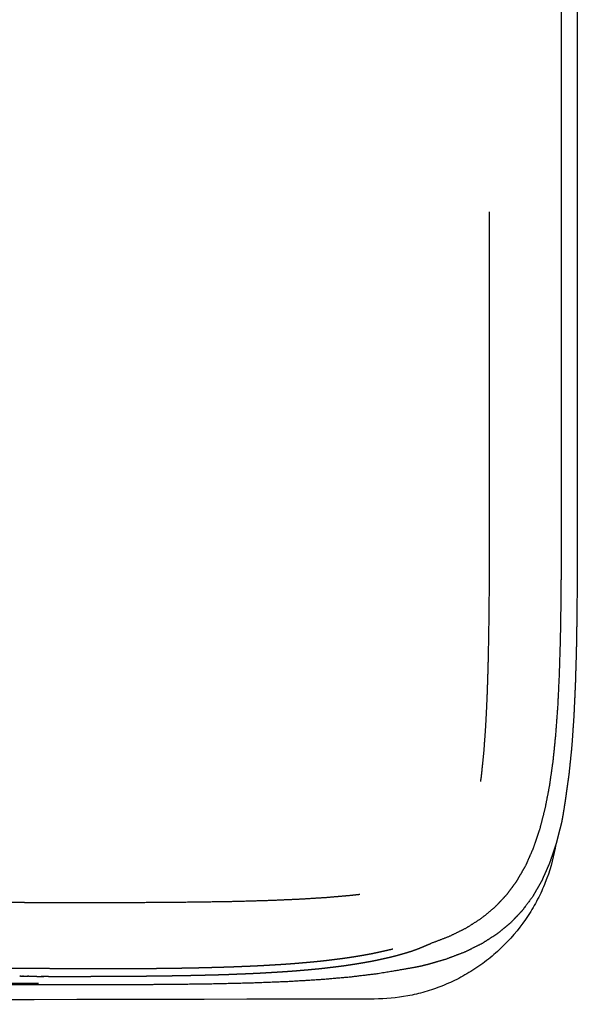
# Model space of a CAD drawing. Header units: millimetres. Extents: x -31695 to -21550, y -3481 to 7253.
# Tile 532 of 656: x -30840 to -30682, y 4725 to 5002. Entities that reach past the tile are written whole.
import ezdxf

# ---------------------------------------------------------------- set-up
doc = ezdxf.new("R2010")
doc.units = ezdxf.units.MM
doc.layers.add('2d', color=7, linetype='Continuous', true_color=0x000000)

msp = doc.modelspace()

# ---------------------------------------------------------------- linework, layer by layer
at = {"layer": '2d'}
for points, degree, knots in [([(-30699.37, 5561.54), (-30698.52, 5560.54), (-30696.33, 5557.23), (-30694.87, 5555.06), (-30693.6, 5552.68), (-30692.33, 5550.31), (-30691.24, 5547.71), (-30690.16, 5545.11), (-30689.24, 5542.27), (-30688.31, 5539.42), (-30687.55, 5536.33), (-30686.78, 5533.23), (-30686.86, 5533.17), (-30686.93, 5533.1), (-30686.31, 5529.74), (-30685.68, 5526.37), (-30685.18, 5522.72), (-30684.67, 5519.07), (-30684.28, 5515.11), (-30683.89, 5511.16), (-30683.6, 5506.89), (-30683.31, 5502.62), (-30683.1, 5498.02), (-30682.89, 5493.42), (-30682.75, 5488.47), (-30682.61, 5483.52), (-30682.52, 5478.21), (-30682.44, 5472.9), (-30682.39, 5467.21), (-30682.35, 5461.53), (-30682.33, 5455.45), (-30682.32, 5449.37), (-30682.32, 5442.88), (-30682.32, 5436.4), (-30682.32, 5429.5), (-30682.32, 5422.6), (-30682.32, 5415.3), (-30682.32, 5408), (-30682.32, 5400.34), (-30682.32, 5392.67), (-30682.32, 5384.67), (-30682.32, 5376.67), (-30682.32, 5368.35), (-30682.32, 5360.03), (-30682.32, 5351.43), (-30682.32, 5342.83), (-30682.32, 5333.97), (-30682.32, 5325.11), (-30682.32, 5316.02), (-30682.32, 5306.93), (-30682.32, 5297.64), (-30682.32, 5288.34), (-30682.32, 5278.87), (-30682.32, 5269.41), (-30682.32, 5259.79), (-30682.32, 5250.17), (-30682.32, 5240.44), (-30682.32, 5230.7), (-30682.32, 5220.87), (-30682.32, 5211.04), (-30682.32, 5201.14), (-30682.32, 5191.25), (-30682.32, 5181.31), (-30682.32, 5171.38), (-30682.32, 5161.43), (-30682.32, 5151.49), (-30682.32, 5141.56), (-30682.32, 5131.63), (-30682.32, 5121.74), (-30682.32, 5111.85), (-30682.32, 5102.03), (-30682.32, 5092.21), (-30682.32, 5082.48), (-30682.32, 5072.74), (-30682.32, 5063.12), (-30682.32, 5053.51), (-30682.32, 5044.02), (-30682.32, 5034.54), (-30682.32, 5025.23), (-30682.32, 5015.91), (-30682.32, 5006.78), (-30682.32, 4997.64), (-30682.32, 4988.72), (-30682.32, 4979.8), (-30682.32, 4971.12), (-30682.32, 4962.44), (-30682.32, 4954.01), (-30682.32, 4945.59), (-30682.32, 4937.45), (-30682.32, 4929.31), (-30682.32, 4921.47), (-30682.32, 4913.64), (-30682.32, 4906.14), (-30682.32, 4898.64), (-30682.32, 4891.5), (-30682.32, 4884.36), (-30682.32, 4877.6), (-30682.32, 4870.84), (-30682.32, 4864.48), (-30682.32, 4858.12), (-30682.33, 4852.15), (-30682.35, 4846.18), (-30682.39, 4840.6), (-30682.44, 4835.01), (-30682.52, 4829.79), (-30682.61, 4824.57), (-30682.75, 4819.71), (-30682.89, 4814.85), (-30683.1, 4810.33), (-30683.31, 4805.81), (-30683.6, 4801.63), (-30683.89, 4797.44), (-30684.28, 4793.57), (-30684.68, 4789.71), (-30685.18, 4786.14), (-30686.15, 4779.18), (-30686.78, 4775.91), (-30687.55, 4772.93), (-30688.32, 4769.94), (-30689.24, 4767.23), (-30690.16, 4764.51), (-30691.25, 4762.05), (-30692.33, 4759.59), (-30693.6, 4757.38), (-30694.87, 4755.16), (-30696.34, 4753.18), (-30697.8, 4751.2), (-30699.47, 4749.43), (-30701.15, 4747.67), (-30703.04, 4746.11), (-30704.94, 4744.56), (-30707.07, 4743.2), (-30709.21, 4741.83), (-30711.59, 4740.65), (-30713.97, 4739.47), (-30716.62, 4738.46), (-30719.27, 4737.45), (-30722.19, 4736.6), (-30725.12, 4735.74), (-30728.33, 4735.03), (-30738.73, 4733.29), (-30742.57, 4732.83), (-30746.41, 4732.36), (-30750.58, 4732), (-30754.75, 4731.63), (-30759.27, 4731.36), (-30763.79, 4731.09), (-30768.67, 4730.89), (-30773.55, 4730.7), (-30778.8, 4730.57), (-30784.05, 4730.44), (-30789.69, 4730.36), (-30795.33, 4730.28), (-30801.37, 4730.24), (-30807.41, 4730.2), (-30813.87, 4730.18), (-30820.32, 4730.17), (-30827.21, 4730.17), (-30834.09, 4730.17), (-30841.41, 4730.17), (-30848.73, 4730.17), (-30856.46, 4730.17), (-30864.18, 4730.17), (-30872.29, 4730.17), (-30880.39, 4730.17), (-30888.83, 4730.17), (-30897.28, 4730.17), (-30906.03, 4730.17), (-30914.79, 4730.17), (-30923.82, 4730.17), (-30932.84, 4730.17), (-30942.12, 4730.17), (-30951.39, 4730.18), (-30960.87, 4730.18), (-30970.35, 4730.18), (-30980, 4730.18), (-30989.66, 4730.18), (-30999.45, 4730.18), (-31009.25, 4730.18), (-31019.16, 4730.18), (-31029.06, 4730.18), (-31039.04, 4730.18), (-31049.03, 4730.18), (-31059.05, 4730.18), (-31069.07, 4730.18), (-31079.1, 4730.18), (-31089.14, 4730.18), (-31099.14, 4730.18), (-31109.15, 4730.18), (-31119.1, 4730.18), (-31129.05, 4730.18), (-31138.91, 4730.18), (-31148.77, 4730.18), (-31158.52, 4730.18), (-31168.27, 4730.18), (-31177.9, 4730.18), (-31187.53, 4730.18), (-31197.02, 4730.18), (-31206.51, 4730.18), (-31215.84, 4730.18), (-31225.17, 4730.18), (-31234.33, 4730.18), (-31243.49, 4730.18), (-31252.46, 4730.18), (-31261.43, 4730.18), (-31270.2, 4730.18), (-31278.96, 4730.18), (-31287.51, 4730.18), (-31296.05, 4730.18), (-31304.36, 4730.17), (-31312.67, 4730.17), (-31320.72, 4730.17), (-31328.78, 4730.17), (-31336.56, 4730.17), (-31344.34, 4730.17), (-31351.84, 4730.17), (-31359.34, 4730.17), (-31366.54, 4730.17), (-31373.73, 4730.17), (-31379.53, 4730.17), (-31385.32, 4730.17)], 2, [-72.510158, -72.510158, -72.510158, -72, -70, -70, -69, -69, -68, -68, -67, -67, -66, -66, -65, -65, -64, -64, -63, -63, -62, -62, -61, -61, -60, -60, -59, -59, -58, -58, -57, -57, -56, -56, -55, -55, -54, -54, -53, -53, -52, -52, -51, -51, -50, -50, -49, -49, -48, -48, -47, -47, -46, -46, -45, -45, -44, -44, -43, -43, -42, -42, -41, -41, -40, -40, -39, -39, -38, -38, -37, -37, -36, -36, -35, -35, -34, -34, -33, -33, -32, -32, -31, -31, -30, -30, -29, -29, -28, -28, -27, -27, -26, -26, -25, -25, -24, -24, -23, -23, -22, -22, -21, -21, -20, -20, -19, -19, -18, -18, -17, -17, -16, -16, -15, -15, -14, -12, -12, -11, -11, -10, -10, -9, -9, -8, -8, -7, -7, -6, -6, -5, -5, -4, -4, -3, -3, -2, -2, -1, 0.25, 2, 2, 3, 3, 4, 4, 5, 5, 6, 6, 7, 7, 8, 8, 9, 9, 10, 10, 11, 11, 12, 12, 13, 13, 14, 14, 15, 15, 16, 16, 17, 17, 18, 18, 19, 19, 20, 20, 21, 21, 22, 22, 23, 23, 24, 24, 25, 25, 26, 26, 27, 27, 28, 28, 29, 29, 30, 30, 31, 31, 32, 32, 33, 33, 34, 34, 35, 35, 36, 36, 37, 37, 38, 38, 39, 39, 40, 40, 41, 41, 41.842249, 41.842249, 41.842249]), ([(-30686.85, 5153.78), (-30686.85, 5143.94), (-30686.85, 5134.11), (-30686.85, 5124.3), (-30686.85, 5114.49), (-30686.85, 5104.74), (-30686.85, 5094.99), (-30686.85, 5085.32), (-30686.85, 5075.65), (-30686.85, 5066.08), (-30686.85, 5056.51), (-30686.85, 5047.08), (-30686.85, 5037.64), (-30686.85, 5028.36), (-30686.85, 5019.08), (-30686.85, 5009.98), (-30686.85, 5000.88), (-30686.85, 4991.99), (-30686.85, 4983.09), (-30686.85, 4974.43), (-30686.85, 4965.77), (-30686.85, 4957.36), (-30686.85, 4948.96), (-30686.85, 4940.83), (-30686.85, 4932.71), (-30686.85, 4924.89), (-30686.85, 4917.07), (-30686.84, 4909.59), (-30686.84, 4902.1), (-30686.84, 4894.98), (-30686.84, 4887.85), (-30686.84, 4881.1), (-30686.84, 4874.36)], 2, [16, 16, 16, 17, 17, 18, 18, 19, 19, 20, 20, 21, 21, 22, 22, 23, 23, 24, 24, 25, 25, 26, 26, 27, 27, 28, 28, 29, 29, 30, 30, 31, 31, 32, 32, 32]), ([(-30707.06, 4875.48), (-30707.06, 4882.22), (-30707.06, 4888.96), (-30707.06, 4896.08), (-30707.06, 4903.21), (-30707.06, 4910.69), (-30707.06, 4918.17), (-30707.06, 4925.98), (-30707.06, 4933.79), (-30707.06, 4941.02), (-30707.06, 4948.26)], 2, [16, 16, 16, 17, 17, 18, 18, 19, 19, 20, 20, 20.89091, 20.89091, 20.89091]), ([(-30709.57, 4787.58), (-30709.45, 4788.47), (-30709.32, 4789.36), (-30708.99, 4792.66), (-30708.65, 4795.95), (-30708.39, 4799.6), (-30708.13, 4803.25), (-30707.93, 4807.26), (-30707.73, 4811.27), (-30707.59, 4815.66), (-30707.45, 4820.05), (-30707.35, 4824.81), (-30707.26, 4829.57), (-30707.2, 4834.72), (-30707.14, 4839.87), (-30707.11, 4845.41), (-30707.08, 4850.94), (-30707.07, 4856.88), (-30707.06, 4862.81), (-30707.06, 4869.15), (-30707.06, 4875.48)], 2, [6.697592, 6.697592, 6.697592, 7, 7, 8, 8, 9, 9, 10, 10, 11, 11, 12, 12, 13, 13, 14, 14, 15, 15, 16, 16, 16]), ([(-30686.84, 4874.36), (-30686.84, 4868.02), (-30686.85, 4861.67), (-30686.86, 4855.72), (-30686.88, 4849.78), (-30686.92, 4844.21), (-30686.96, 4838.64), (-30687.05, 4833.45), (-30687.13, 4828.25), (-30687.27, 4823.41), (-30687.41, 4818.58), (-30687.62, 4814.08), (-30687.82, 4809.59), (-30688.12, 4805.43), (-30688.41, 4801.26), (-30688.79, 4797.42), (-30689.18, 4793.58), (-30689.68, 4790.04), (-30690.18, 4786.51), (-30690.8, 4783.26), (-30691.42, 4780.02), (-30692.18, 4777.06), (-30692.94, 4774.1), (-30693.85, 4771.41), (-30694.76, 4768.71), (-30695.84, 4766.28), (-30696.91, 4763.84), (-30698.17, 4761.65), (-30699.43, 4759.45), (-30700.88, 4757.49), (-30702.33, 4755.53), (-30703.98, 4753.78), (-30705.64, 4752.04)], 2, [0, 0, 0, 1, 1, 2, 2, 3, 3, 4, 4, 5, 5, 6, 6, 7, 7, 8, 8, 9, 9, 10, 10, 11, 11, 12, 12, 13, 13, 14, 14, 15, 15, 16, 16, 16]), ([(-30688.42, 4769.64), (-30688.47, 4769.33), (-30688.53, 4769.03), (-30688.58, 4768.73), (-30689.19, 4765.43), (-30690.12, 4762.18), (-30691.36, 4759.06), (-30692, 4757.45), (-30692.71, 4755.86), (-30693.51, 4754.32), (-30694.32, 4752.76), (-30695.21, 4751.23), (-30696.17, 4749.75), (-30698.12, 4746.76), (-30700.39, 4743.97), (-30702.91, 4741.45), (-30704.17, 4740.18), (-30705.51, 4738.98), (-30706.89, 4737.85), (-30708.28, 4736.72), (-30709.72, 4735.67), (-30711.21, 4734.69), (-30712.68, 4733.73), (-30714.2, 4732.83), (-30715.77, 4732.02), (-30717.31, 4731.22), (-30718.89, 4730.5), (-30720.5, 4729.86), (-30722.08, 4729.23), (-30723.69, 4728.68), (-30725.33, 4728.21), (-30726.92, 4727.75), (-30728.53, 4727.37), (-30730.16, 4727.06), (-30733.28, 4726.48), (-30736.45, 4726.19), (-30739.61, 4726.18)], 3, [8.594402, 8.594402, 8.594402, 8.594402, 9.518398, 9.518398, 9.518398, 19.608749, 19.608749, 19.608749, 24.816972, 24.816972, 24.816972, 30.107234, 30.107234, 30.107234, 40.842768, 40.842768, 40.842768, 46.217849, 46.217849, 46.217849, 51.564298, 51.564298, 51.564298, 56.854563, 56.854563, 56.854563, 62.06267, 62.06267, 62.06267, 67.16514, 67.16514, 67.16514, 72.141405, 72.141405, 72.141405, 81.659678, 81.659678, 81.659678, 81.659678]), ([(-30688.42, 4769.64), (-30688.47, 4769.33), (-30688.53, 4769.03), (-30688.58, 4768.73), (-30689.19, 4765.43), (-30690.12, 4762.18), (-30691.36, 4759.06), (-30692, 4757.45), (-30692.71, 4755.86), (-30693.51, 4754.32), (-30694.32, 4752.76), (-30695.21, 4751.23), (-30696.17, 4749.75), (-30698.12, 4746.76), (-30700.39, 4743.97), (-30702.91, 4741.45), (-30704.17, 4740.18), (-30705.51, 4738.98), (-30706.89, 4737.85), (-30708.28, 4736.72), (-30709.72, 4735.67), (-30711.21, 4734.69), (-30712.68, 4733.73), (-30714.2, 4732.83), (-30715.77, 4732.02), (-30717.31, 4731.22), (-30718.89, 4730.5), (-30720.5, 4729.86), (-30722.08, 4729.23), (-30723.69, 4728.68), (-30725.33, 4728.21), (-30726.92, 4727.75), (-30728.53, 4727.37), (-30730.16, 4727.06), (-30733.28, 4726.48), (-30736.45, 4726.19), (-30739.61, 4726.18)], 3, [8.594402, 8.594402, 8.594402, 8.594402, 9.518398, 9.518398, 9.518398, 19.608749, 19.608749, 19.608749, 24.816972, 24.816972, 24.816972, 30.107234, 30.107234, 30.107234, 40.842768, 40.842768, 40.842768, 46.217849, 46.217849, 46.217849, 51.564298, 51.564298, 51.564298, 56.854563, 56.854563, 56.854563, 62.06267, 62.06267, 62.06267, 67.16514, 67.16514, 67.16514, 72.141405, 72.141405, 72.141405, 81.659678, 81.659678, 81.659678, 81.659678]), ([(-30838.34, 4753.4), (-30831.52, 4753.41), (-30824.71, 4753.41), (-30818.33, 4753.42), (-30811.95, 4753.43), (-30805.99, 4753.45), (-30800.04, 4753.48), (-30794.5, 4753.54), (-30788.97, 4753.59), (-30783.85, 4753.68), (-30778.72, 4753.76), (-30774.01, 4753.9), (-30769.29, 4754.03), (-30764.97, 4754.21), (-30760.66, 4754.4), (-30756.73, 4754.64), (-30752.81, 4754.89), (-30749.27, 4755.2), (-30745.73, 4755.51), (-30744.71, 4755.63), (-30743.7, 4755.75)], 2, [0, 0, 0, 1, 1, 2, 2, 3, 3, 4, 4, 5, 5, 6, 6, 7, 7, 8, 8, 9, 9, 9.320904, 9.320904, 9.320904]), ([(-30838.34, 4753.4), (-30845.58, 4753.4), (-30852.83, 4753.4), (-30860.48, 4753.4), (-30868.13, 4753.4), (-30876.15, 4753.4), (-30884.18, 4753.41), (-30891.42, 4753.41), (-30898.67, 4753.41)], 2, [16, 16, 16, 17, 17, 18, 18, 19, 19, 19.866246, 19.866246, 19.866246]), ([(-30723.51, 4741.95), (-30720.92, 4742.94), (-30718.33, 4743.93), (-30715.97, 4745.1), (-30713.61, 4746.26), (-30711.5, 4747.61), (-30709.39, 4748.96), (-30707.51, 4750.5), (-30705.64, 4752.04)], 2, [12.012257, 12.012257, 12.012257, 13, 13, 14, 14, 15, 15, 16, 16, 16]), ([(-30831.55, 4732.58), (-30831.34, 4732.58), (-30831.13, 4732.58), (-30830.92, 4732.58), (-30830.71, 4732.58), (-30830.5, 4732.58), (-30830.29, 4732.57), (-30830.08, 4732.57), (-30829.87, 4732.57), (-30829.67, 4732.57), (-30829.46, 4732.57), (-30829.25, 4732.57), (-30829.04, 4732.57), (-30828.83, 4732.57), (-30828.63, 4732.57), (-30828.42, 4732.57), (-30828.21, 4732.57), (-30828.01, 4732.57), (-30827.8, 4732.57), (-30827.6, 4732.57), (-30827.39, 4732.57), (-30827.19, 4732.57), (-30826.98, 4732.57), (-30826.78, 4732.57), (-30826.58, 4732.57), (-30826.37, 4732.57), (-30826.17, 4732.57), (-30825.96, 4732.57), (-30825.76, 4732.57), (-30825.56, 4732.57), (-30825.35, 4732.57), (-30825.15, 4732.58), (-30824.95, 4732.58), (-30824.74, 4732.58), (-30824.54, 4732.58), (-30824.34, 4732.58), (-30824.13, 4732.58), (-30823.93, 4732.58), (-30823.73, 4732.58), (-30823.53, 4732.58), (-30823.32, 4732.58), (-30823.12, 4732.58), (-30822.92, 4732.58), (-30822.72, 4732.58), (-30822.52, 4732.58), (-30822.32, 4732.58), (-30822.12, 4732.58), (-30821.92, 4732.58), (-30821.72, 4732.58), (-30821.52, 4732.58), (-30821.32, 4732.58), (-30821.12, 4732.58), (-30820.92, 4732.58), (-30820.72, 4732.58), (-30820.53, 4732.58), (-30820.33, 4732.58), (-30820.13, 4732.58), (-30819.93, 4732.58), (-30819.74, 4732.58), (-30819.54, 4732.59), (-30819.34, 4732.59), (-30819.14, 4732.59), (-30818.95, 4732.59), (-30818.75, 4732.59), (-30818.55, 4732.59), (-30818.35, 4732.59), (-30818.15, 4732.59), (-30817.95, 4732.59), (-30817.74, 4732.59), (-30817.53, 4732.59), (-30817.31, 4732.59), (-30817.09, 4732.59), (-30816.86, 4732.59), (-30816.62, 4732.59), (-30816.38, 4732.6), (-30816.13, 4732.6), (-30815.87, 4732.6), (-30815.6, 4732.6), (-30815.32, 4732.6), (-30815.03, 4732.6), (-30814.73, 4732.6), (-30814.41, 4732.61), (-30814.1, 4732.61), (-30813.76, 4732.61), (-30813.43, 4732.61), (-30813.09, 4732.61), (-30812.74, 4732.62), (-30812.38, 4732.62), (-30812.02, 4732.62), (-30811.66, 4732.62), (-30811.29, 4732.63), (-30810.92, 4732.63), (-30810.55, 4732.63), (-30810.18, 4732.63), (-30809.8, 4732.64), (-30809.43, 4732.64), (-30809.05, 4732.64), (-30808.68, 4732.64), (-30808.3, 4732.65), (-30807.93, 4732.65), (-30807.56, 4732.65), (-30807.18, 4732.65), (-30806.81, 4732.66), (-30806.44, 4732.66), (-30806.07, 4732.66), (-30805.7, 4732.66), (-30805.33, 4732.67), (-30804.96, 4732.67), (-30804.6, 4732.67), (-30804.23, 4732.68), (-30803.87, 4732.68), (-30803.51, 4732.69), (-30803.15, 4732.69), (-30802.79, 4732.69), (-30802.43, 4732.7), (-30802.07, 4732.7), (-30801.72, 4732.71), (-30801.36, 4732.71), (-30801.01, 4732.71), (-30800.66, 4732.72), (-30800.31, 4732.72), (-30799.95, 4732.73), (-30799.6, 4732.73), (-30799.25, 4732.74), (-30798.9, 4732.74), (-30798.55, 4732.75), (-30798.2, 4732.75), (-30797.85, 4732.76), (-30797.5, 4732.76), (-30797.15, 4732.77), (-30796.8, 4732.77), (-30796.45, 4732.78), (-30796.1, 4732.78), (-30795.76, 4732.79), (-30795.41, 4732.79), (-30795.06, 4732.8), (-30794.72, 4732.8), (-30794.37, 4732.81), (-30794.03, 4732.82), (-30793.68, 4732.82), (-30793.34, 4732.83), (-30793, 4732.83), (-30792.66, 4732.84), (-30792.33, 4732.85), (-30791.99, 4732.85), (-30791.66, 4732.86), (-30791.32, 4732.87), (-30790.99, 4732.87), (-30790.66, 4732.88), (-30790.33, 4732.89), (-30790, 4732.9), (-30789.67, 4732.9), (-30789.34, 4732.91), (-30789.01, 4732.92), (-30788.69, 4732.93), (-30788.36, 4732.94), (-30788.03, 4732.94), (-30787.71, 4732.95), (-30787.38, 4732.96), (-30787.05, 4732.97), (-30786.73, 4732.98), (-30786.4, 4732.98), (-30786.08, 4732.99), (-30785.75, 4733), (-30785.43, 4733.01), (-30785.1, 4733.02), (-30784.78, 4733.03), (-30784.45, 4733.04), (-30784.13, 4733.04), (-30783.81, 4733.05), (-30783.49, 4733.06), (-30783.17, 4733.07), (-30782.85, 4733.08), (-30782.54, 4733.09), (-30782.22, 4733.1), (-30781.91, 4733.11), (-30781.59, 4733.12), (-30781.28, 4733.13), (-30780.97, 4733.14), (-30780.66, 4733.15), (-30780.35, 4733.17), (-30780.05, 4733.18), (-30779.74, 4733.19), (-30779.44, 4733.2), (-30779.13, 4733.21), (-30778.83, 4733.22), (-30778.52, 4733.24), (-30778.22, 4733.25), (-30777.91, 4733.26), (-30777.61, 4733.27), (-30777.31, 4733.28), (-30777, 4733.3), (-30776.7, 4733.31), (-30776.4, 4733.32), (-30776.09, 4733.33), (-30775.79, 4733.35), (-30775.49, 4733.36), (-30775.19, 4733.37), (-30774.89, 4733.38), (-30774.59, 4733.4), (-30774.29, 4733.41), (-30773.99, 4733.42), (-30773.69, 4733.44), (-30773.39, 4733.45), (-30773.1, 4733.46), (-30772.8, 4733.48), (-30772.51, 4733.49), (-30772.22, 4733.51), (-30771.93, 4733.52), (-30771.64, 4733.54), (-30771.35, 4733.55), (-30771.06, 4733.57), (-30770.78, 4733.58), (-30770.49, 4733.6), (-30770.21, 4733.62), (-30769.93, 4733.63), (-30769.64, 4733.65), (-30769.36, 4733.67), (-30769.08, 4733.68), (-30768.8, 4733.7), (-30768.51, 4733.72), (-30768.23, 4733.73), (-30767.95, 4733.75), (-30767.67, 4733.77), (-30767.39, 4733.78), (-30767.11, 4733.8), (-30766.83, 4733.82), (-30766.55, 4733.84), (-30766.27, 4733.85), (-30765.99, 4733.87), (-30765.71, 4733.89), (-30765.43, 4733.91), (-30765.15, 4733.92), (-30764.87, 4733.94), (-30764.6, 4733.96), (-30764.32, 4733.98), (-30764.05, 4734), (-30763.78, 4734.02), (-30763.5, 4734.04), (-30763.23, 4734.06), (-30762.96, 4734.08), (-30762.7, 4734.1), (-30762.43, 4734.12), (-30762.17, 4734.14), (-30761.9, 4734.16), (-30761.64, 4734.18), (-30761.37, 4734.2), (-30761.11, 4734.23), (-30760.85, 4734.25), (-30760.59, 4734.27), (-30760.33, 4734.29), (-30760.07, 4734.32), (-30759.81, 4734.34), (-30759.55, 4734.36), (-30759.29, 4734.38), (-30759.03, 4734.41), (-30758.77, 4734.43), (-30758.51, 4734.45), (-30758.24, 4734.47), (-30757.99, 4734.5), (-30757.73, 4734.52), (-30757.47, 4734.54), (-30757.21, 4734.57), (-30756.95, 4734.59), (-30756.69, 4734.62), (-30756.44, 4734.64), (-30756.18, 4734.66), (-30755.93, 4734.69), (-30755.67, 4734.71), (-30755.42, 4734.74), (-30755.17, 4734.76), (-30754.92, 4734.79), (-30754.67, 4734.82), (-30754.43, 4734.84), (-30754.18, 4734.87), (-30753.94, 4734.9), (-30753.69, 4734.93), (-30753.45, 4734.95), (-30753.21, 4734.98), (-30752.96, 4735.01), (-30752.72, 4735.04), (-30752.48, 4735.07), (-30752.24, 4735.1), (-30752, 4735.13), (-30751.76, 4735.16), (-30751.52, 4735.18), (-30751.28, 4735.21), (-30751.04, 4735.24), (-30750.8, 4735.27), (-30750.56, 4735.3), (-30750.32, 4735.33), (-30750.08, 4735.36), (-30749.84, 4735.39), (-30749.6, 4735.42), (-30749.36, 4735.45), (-30749.12, 4735.48), (-30748.89, 4735.51), (-30748.65, 4735.54), (-30748.42, 4735.57), (-30748.18, 4735.6), (-30747.95, 4735.64), (-30747.72, 4735.67), (-30747.48, 4735.7), (-30747.25, 4735.73), (-30747.02, 4735.77), (-30746.8, 4735.8), (-30746.57, 4735.84), (-30746.35, 4735.87), (-30746.12, 4735.91), (-30745.9, 4735.94), (-30745.67, 4735.98), (-30745.45, 4736.01), (-30745.23, 4736.05), (-30745.01, 4736.08), (-30744.79, 4736.12), (-30744.56, 4736.16), (-30744.34, 4736.19), (-30744.12, 4736.23), (-30743.9, 4736.27), (-30743.68, 4736.3), (-30743.46, 4736.34), (-30743.24, 4736.38), (-30743.02, 4736.41), (-30742.8, 4736.45), (-30742.58, 4736.49), (-30742.36, 4736.52), (-30742.14, 4736.56), (-30741.92, 4736.6), (-30741.7, 4736.64), (-30741.48, 4736.68), (-30741.27, 4736.72), (-30741.05, 4736.75), (-30740.84, 4736.79), (-30740.62, 4736.83), (-30740.41, 4736.87), (-30740.2, 4736.92), (-30739.99, 4736.96), (-30739.78, 4737), (-30739.57, 4737.04), (-30739.36, 4737.08), (-30739.16, 4737.13), (-30738.95, 4737.17), (-30738.75, 4737.21), (-30738.54, 4737.26), (-30738.34, 4737.3), (-30738.14, 4737.35), (-30737.93, 4737.39), (-30737.73, 4737.44), (-30737.53, 4737.48), (-30737.32, 4737.53), (-30737.12, 4737.57), (-30736.92, 4737.62), (-30736.72, 4737.66), (-30736.51, 4737.71), (-30736.31, 4737.75), (-30736.11, 4737.8), (-30735.91, 4737.84), (-30735.71, 4737.89), (-30735.5, 4737.93), (-30735.3, 4737.98), (-30735.1, 4738.03), (-30734.9, 4738.07), (-30734.71, 4738.12), (-30734.51, 4738.17), (-30734.31, 4738.22), (-30734.12, 4738.27), (-30733.92, 4738.31), (-30733.73, 4738.36), (-30733.54, 4738.41), (-30733.35, 4738.46), (-30733.16, 4738.51), (-30732.97, 4738.57), (-30732.79, 4738.62), (-30732.6, 4738.67), (-30732.41, 4738.72), (-30732.23, 4738.78), (-30732.04, 4738.83), (-30731.86, 4738.88), (-30731.67, 4738.94), (-30731.48, 4738.99), (-30731.3, 4739.04), (-30731.11, 4739.1), (-30730.93, 4739.15), (-30730.74, 4739.21), (-30730.55, 4739.26), (-30730.36, 4739.32), (-30730.17, 4739.38), (-30729.97, 4739.44), (-30729.78, 4739.49), (-30729.58, 4739.56), (-30729.38, 4739.62), (-30729.17, 4739.69), (-30728.96, 4739.76), (-30728.74, 4739.83), (-30728.52, 4739.91), (-30728.28, 4739.99), (-30728.05, 4740.07), (-30727.81, 4740.17), (-30727.56, 4740.26), (-30727.3, 4740.36), (-30727.04, 4740.46), (-30726.77, 4740.57), (-30726.49, 4740.68), (-30726.21, 4740.8), (-30725.92, 4740.92), (-30725.62, 4741.04), (-30725.33, 4741.17), (-30725.02, 4741.3), (-30724.72, 4741.43), (-30724.41, 4741.56), (-30724.1, 4741.69), (-30723.8, 4741.82), (-30723.51, 4741.95)], 2, [0, 0, 0, 1, 1, 2, 2, 3, 3, 4, 4, 5, 5, 6, 6, 7, 7, 8, 8, 9, 9, 10, 10, 11, 11, 12, 12, 13, 13, 14, 14, 15, 15, 16, 16, 17, 17, 18, 18, 19, 19, 20, 20, 21, 21, 22, 22, 23, 23, 24, 24, 25, 25, 26, 26, 27, 27, 28, 28, 29, 29, 30, 30, 31, 31, 32, 32, 33, 33, 34, 34, 35, 35, 36, 36, 37, 37, 38, 38, 39, 39, 40, 40, 41, 41, 42, 42, 43, 43, 44, 44, 45, 45, 46, 46, 47, 47, 48, 48, 49, 49, 50, 50, 51, 51, 52, 52, 53, 53, 54, 54, 55, 55, 56, 56, 57, 57, 58, 58, 59, 59, 60, 60, 61, 61, 62, 62, 63, 63, 64, 64, 65, 65, 66, 66, 67, 67, 68, 68, 69, 69, 70, 70, 71, 71, 72, 72, 73, 73, 74, 74, 75, 75, 76, 76, 77, 77, 78, 78, 79, 79, 80, 80, 81, 81, 82, 82, 83, 83, 84, 84, 85, 85, 86, 86, 87, 87, 88, 88, 89, 89, 90, 90, 91, 91, 92, 92, 93, 93, 94, 94, 95, 95, 96, 96, 97, 97, 98, 98, 99, 99, 100, 100, 101, 101, 102, 102, 103, 103, 104, 104, 105, 105, 106, 106, 107, 107, 108, 108, 109, 109, 110, 110, 111, 111, 112, 112, 113, 113, 114, 114, 115, 115, 116, 116, 117, 117, 118, 118, 119, 119, 120, 120, 121, 121, 122, 122, 123, 123, 124, 124, 125, 125, 126, 126, 127, 127, 128, 128, 129, 129, 130, 130, 131, 131, 132, 132, 133, 133, 134, 134, 135, 135, 136, 136, 137, 137, 138, 138, 139, 139, 140, 140, 141, 141, 142, 142, 143, 143, 144, 144, 145, 145, 146, 146, 147, 147, 148, 148, 149, 149, 150, 150, 151, 151, 152, 152, 153, 153, 154, 154, 155, 155, 156, 156, 157, 157, 158, 158, 159, 159, 160, 160, 161, 161, 162, 162, 163, 163, 164, 164, 165, 165, 166, 166, 167, 167, 168, 168, 169, 169, 170, 170, 171, 171, 172, 172, 173, 173, 174, 174, 175, 175, 176, 176, 177, 177, 178, 178, 179, 179, 180, 180, 181, 181, 182, 182, 183, 183, 184, 184, 185, 185, 186, 186, 187, 187, 188, 188, 189, 189, 190, 190, 191, 191, 192, 192, 193, 193, 194, 194, 195, 195, 196, 196, 197, 197, 198, 198, 199, 199, 200, 200, 201, 201, 202, 202, 203, 203, 204, 204, 205, 205, 205.926128, 205.926128, 205.926128]), ([(-30744.23, 4738.24), (-30744.44, 4738.2), (-30744.66, 4738.17), (-30744.88, 4738.13), (-30745.1, 4738.1), (-30745.32, 4738.06), (-30745.54, 4738.02), (-30745.76, 4737.99), (-30745.98, 4737.95), (-30746.2, 4737.92), (-30746.42, 4737.88), (-30746.64, 4737.85), (-30746.86, 4737.82), (-30747.09, 4737.78), (-30747.31, 4737.75), (-30747.54, 4737.72), (-30747.76, 4737.68)], 2, [0, 0, 0, 1, 1, 2, 2, 3, 3, 4, 4, 5, 5, 6, 6, 7, 7, 8, 8, 8]), ([(-30740.79, 4738.84), (-30741, 4738.8), (-30741.21, 4738.76), (-30741.42, 4738.72), (-30741.63, 4738.68), (-30741.84, 4738.64), (-30742.06, 4738.61), (-30742.27, 4738.57), (-30742.49, 4738.53), (-30742.7, 4738.49), (-30742.92, 4738.46), (-30743.14, 4738.42), (-30743.35, 4738.38), (-30743.57, 4738.35), (-30743.79, 4738.31), (-30744.01, 4738.28), (-30744.23, 4738.24)], 2, [0, 0, 0, 1, 1, 2, 2, 3, 3, 4, 4, 5, 5, 6, 6, 7, 7, 8, 8, 8]), ([(-30737.55, 4739.52), (-30737.75, 4739.48), (-30737.95, 4739.43), (-30738.15, 4739.39), (-30738.35, 4739.35), (-30738.55, 4739.3), (-30738.75, 4739.26), (-30738.95, 4739.22), (-30739.15, 4739.17), (-30739.35, 4739.13), (-30739.55, 4739.09), (-30739.76, 4739.04), (-30739.96, 4739), (-30740.17, 4738.96), (-30740.37, 4738.92), (-30740.58, 4738.88), (-30740.79, 4738.84)], 2, [0, 0, 0, 1, 1, 2, 2, 3, 3, 4, 4, 5, 5, 6, 6, 7, 7, 8, 8, 8]), ([(-30734.42, 4740.25), (-30734.61, 4740.2), (-30734.8, 4740.15), (-30734.99, 4740.11), (-30735.18, 4740.06), (-30735.38, 4740.02), (-30735.57, 4739.97), (-30735.77, 4739.92), (-30735.97, 4739.88), (-30736.16, 4739.83), (-30736.36, 4739.79), (-30736.56, 4739.74), (-30736.76, 4739.7), (-30736.96, 4739.65), (-30737.15, 4739.61), (-30737.35, 4739.57), (-30737.55, 4739.52)], 2, [0, 0, 0, 1, 1, 2, 2, 3, 3, 4, 4, 5, 5, 6, 6, 7, 7, 8, 8, 8]), ([(-30772.61, 4735.5), (-30772.9, 4735.49), (-30773.19, 4735.47), (-30773.49, 4735.46), (-30773.78, 4735.44), (-30774.08, 4735.43), (-30774.38, 4735.42), (-30774.68, 4735.41), (-30774.97, 4735.39), (-30775.27, 4735.38), (-30775.57, 4735.37), (-30775.88, 4735.36), (-30776.18, 4735.34), (-30776.48, 4735.33), (-30776.78, 4735.32), (-30777.08, 4735.31), (-30777.39, 4735.3)], 2, [0, 0, 0, 1, 1, 2, 2, 3, 3, 4, 4, 5, 5, 6, 6, 7, 7, 8, 8, 8]), ([(-30768.07, 4735.75), (-30768.35, 4735.74), (-30768.63, 4735.72), (-30768.91, 4735.7), (-30769.19, 4735.69), (-30769.47, 4735.67), (-30769.75, 4735.65), (-30770.04, 4735.64), (-30770.32, 4735.62), (-30770.6, 4735.61), (-30770.88, 4735.59), (-30771.17, 4735.57), (-30771.45, 4735.56), (-30771.74, 4735.54), (-30772.03, 4735.53), (-30772.32, 4735.51), (-30772.61, 4735.5)], 2, [0, 0, 0, 1, 1, 2, 2, 3, 3, 4, 4, 5, 5, 6, 6, 7, 7, 8, 8, 8]), ([(-30763.65, 4736.04), (-30763.92, 4736.02), (-30764.19, 4736), (-30764.46, 4735.98), (-30764.73, 4735.96), (-30765.01, 4735.94), (-30765.28, 4735.93), (-30765.56, 4735.91), (-30765.84, 4735.89), (-30766.12, 4735.87), (-30766.39, 4735.86), (-30766.67, 4735.84), (-30766.95, 4735.82), (-30767.23, 4735.81), (-30767.51, 4735.79), (-30767.79, 4735.77), (-30768.07, 4735.75)], 2, [0, 0, 0, 1, 1, 2, 2, 3, 3, 4, 4, 5, 5, 6, 6, 7, 7, 8, 8, 8]), ([(-30759.46, 4736.38), (-30759.72, 4736.36), (-30759.97, 4736.34), (-30760.23, 4736.31), (-30760.49, 4736.29), (-30760.75, 4736.27), (-30761.01, 4736.25), (-30761.27, 4736.23), (-30761.53, 4736.2), (-30761.79, 4736.18), (-30762.05, 4736.16), (-30762.32, 4736.14), (-30762.58, 4736.12), (-30762.85, 4736.1), (-30763.11, 4736.08), (-30763.38, 4736.06), (-30763.65, 4736.04)], 2, [0, 0, 0, 1, 1, 2, 2, 3, 3, 4, 4, 5, 5, 6, 6, 7, 7, 8, 8, 8]), ([(-30755.38, 4736.76), (-30755.63, 4736.73), (-30755.87, 4736.71), (-30756.13, 4736.68), (-30756.38, 4736.66), (-30756.63, 4736.63), (-30756.89, 4736.61), (-30757.14, 4736.59), (-30757.4, 4736.56), (-30757.65, 4736.54), (-30757.91, 4736.52), (-30758.17, 4736.49), (-30758.42, 4736.47), (-30758.68, 4736.45), (-30758.94, 4736.43), (-30759.2, 4736.4), (-30759.46, 4736.38)], 2, [0, 0, 0, 1, 1, 2, 2, 3, 3, 4, 4, 5, 5, 6, 6, 7, 7, 8, 8, 8]), ([(-30751.52, 4737.2), (-30751.76, 4737.17), (-30751.99, 4737.14), (-30752.23, 4737.12), (-30752.47, 4737.09), (-30752.71, 4737.06), (-30752.95, 4737.03), (-30753.19, 4737), (-30753.43, 4736.97), (-30753.67, 4736.95), (-30753.91, 4736.92), (-30754.15, 4736.89), (-30754.39, 4736.86), (-30754.64, 4736.84), (-30754.88, 4736.81), (-30755.13, 4736.78), (-30755.38, 4736.76)], 2, [0, 0, 0, 1, 1, 2, 2, 3, 3, 4, 4, 5, 5, 6, 6, 7, 7, 8, 8, 8]), ([(-30747.76, 4737.68), (-30747.99, 4737.65), (-30748.22, 4737.62), (-30748.45, 4737.59), (-30748.69, 4737.56), (-30748.92, 4737.53), (-30749.15, 4737.5), (-30749.39, 4737.47), (-30749.62, 4737.44), (-30749.86, 4737.41), (-30750.09, 4737.38), (-30750.33, 4737.35), (-30750.57, 4737.32), (-30750.81, 4737.29), (-30751.04, 4737.26), (-30751.28, 4737.23), (-30751.52, 4737.2)], 2, [0, 0, 0, 1, 1, 2, 2, 3, 3, 4, 4, 5, 5, 6, 6, 7, 7, 8, 8, 8]), ([(-30838.8, 4732.81), (-30838.8, 4732.75), (-30838.8, 4732.69), (-30838.8, 4732.66), (-30838.8, 4732.64)], 2, [0, 0, 0, 1, 1, 2, 2, 2]), ([(-30825.36, 4734.69), (-30825.56, 4734.69), (-30825.76, 4734.69), (-30825.97, 4734.69), (-30826.17, 4734.69), (-30826.37, 4734.69), (-30826.58, 4734.69), (-30826.78, 4734.7), (-30826.98, 4734.7), (-30827.19, 4734.7), (-30827.39, 4734.7), (-30827.6, 4734.7), (-30827.8, 4734.71), (-30828.01, 4734.71), (-30828.21, 4734.71), (-30828.42, 4734.71), (-30828.63, 4734.72)], 2, [0, 0, 0, 1, 1, 2, 2, 3, 3, 4, 4, 5, 5, 6, 6, 7, 7, 8, 8, 8]), ([(-30822.12, 4734.67), (-30822.32, 4734.67), (-30822.52, 4734.67), (-30822.72, 4734.67), (-30822.92, 4734.67), (-30823.12, 4734.67), (-30823.33, 4734.67), (-30823.53, 4734.67), (-30823.73, 4734.68), (-30823.93, 4734.68), (-30824.14, 4734.68), (-30824.34, 4734.68), (-30824.54, 4734.68), (-30824.75, 4734.68), (-30824.95, 4734.68), (-30825.15, 4734.68), (-30825.36, 4734.69)], 2, [0, 0, 0, 1, 1, 2, 2, 3, 3, 4, 4, 5, 5, 6, 6, 7, 7, 8, 8, 8]), ([(-30818.95, 4734.66), (-30819.15, 4734.66), (-30819.35, 4734.66), (-30819.54, 4734.66), (-30819.74, 4734.66), (-30819.94, 4734.66), (-30820.13, 4734.66), (-30820.33, 4734.66), (-30820.53, 4734.66), (-30820.73, 4734.66), (-30820.92, 4734.66), (-30821.12, 4734.66), (-30821.32, 4734.66), (-30821.52, 4734.66), (-30821.72, 4734.67), (-30821.92, 4734.67), (-30822.12, 4734.67)], 2, [0, 0, 0, 1, 1, 2, 2, 3, 3, 4, 4, 5, 5, 6, 6, 7, 7, 8, 8, 8]), ([(-30815.33, 4734.66), (-30815.6, 4734.66), (-30815.88, 4734.66), (-30816.13, 4734.66), (-30816.39, 4734.66), (-30816.63, 4734.66), (-30816.87, 4734.66), (-30817.09, 4734.66), (-30817.32, 4734.66), (-30817.53, 4734.66), (-30817.75, 4734.66), (-30817.95, 4734.66), (-30818.16, 4734.66), (-30818.36, 4734.66), (-30818.56, 4734.66), (-30818.76, 4734.66), (-30818.95, 4734.66)], 2, [0, 0, 0, 1, 1, 2, 2, 3, 3, 4, 4, 5, 5, 6, 6, 7, 7, 8, 8, 8]), ([(-30809.81, 4734.68), (-30810.19, 4734.68), (-30810.56, 4734.68), (-30810.93, 4734.68), (-30811.3, 4734.67), (-30811.67, 4734.67), (-30812.03, 4734.67), (-30812.39, 4734.67), (-30812.75, 4734.67), (-30813.09, 4734.67), (-30813.44, 4734.66), (-30813.77, 4734.66), (-30814.11, 4734.66), (-30814.42, 4734.66), (-30814.74, 4734.66), (-30815.03, 4734.66), (-30815.33, 4734.66)], 2, [0, 0, 0, 1, 1, 2, 2, 3, 3, 4, 4, 5, 5, 6, 6, 7, 7, 8, 8, 8]), ([(-30803.89, 4734.72), (-30804.25, 4734.71), (-30804.61, 4734.71), (-30804.98, 4734.71), (-30805.35, 4734.71), (-30805.72, 4734.7), (-30806.08, 4734.7), (-30806.45, 4734.7), (-30806.83, 4734.7), (-30807.2, 4734.69), (-30807.57, 4734.69), (-30807.94, 4734.69), (-30808.32, 4734.69), (-30808.69, 4734.69), (-30809.06, 4734.68), (-30809.44, 4734.68), (-30809.81, 4734.68)], 2, [0, 0, 0, 1, 1, 2, 2, 3, 3, 4, 4, 5, 5, 6, 6, 7, 7, 8, 8, 8]), ([(-30798.23, 4734.78), (-30798.58, 4734.78), (-30798.93, 4734.77), (-30799.28, 4734.77), (-30799.63, 4734.76), (-30799.98, 4734.76), (-30800.33, 4734.76), (-30800.68, 4734.75), (-30801.03, 4734.75), (-30801.39, 4734.74), (-30801.74, 4734.74), (-30802.1, 4734.74), (-30802.45, 4734.73), (-30802.81, 4734.73), (-30803.17, 4734.72), (-30803.53, 4734.72), (-30803.89, 4734.72)], 2, [0, 0, 0, 1, 1, 2, 2, 3, 3, 4, 4, 5, 5, 6, 6, 7, 7, 8, 8, 8]), ([(-30792.7, 4734.86), (-30793.04, 4734.86), (-30793.38, 4734.85), (-30793.72, 4734.85), (-30794.06, 4734.84), (-30794.4, 4734.83), (-30794.75, 4734.83), (-30795.09, 4734.82), (-30795.44, 4734.82), (-30795.79, 4734.81), (-30796.13, 4734.81), (-30796.48, 4734.8), (-30796.83, 4734.8), (-30797.18, 4734.8), (-30797.53, 4734.79), (-30797.88, 4734.79), (-30798.23, 4734.78)], 2, [0, 0, 0, 1, 1, 2, 2, 3, 3, 4, 4, 5, 5, 6, 6, 7, 7, 8, 8, 8]), ([(-30787.43, 4734.98), (-30787.75, 4734.97), (-30788.08, 4734.96), (-30788.41, 4734.96), (-30788.73, 4734.95), (-30789.06, 4734.94), (-30789.39, 4734.93), (-30789.71, 4734.93), (-30790.04, 4734.92), (-30790.37, 4734.91), (-30790.7, 4734.9), (-30791.03, 4734.9), (-30791.36, 4734.89), (-30791.69, 4734.88), (-30792.03, 4734.88), (-30792.36, 4734.87), (-30792.7, 4734.86)], 2, [0, 0, 0, 1, 1, 2, 2, 3, 3, 4, 4, 5, 5, 6, 6, 7, 7, 8, 8, 8]), ([(-30782.28, 4735.12), (-30782.6, 4735.11), (-30782.91, 4735.1), (-30783.23, 4735.09), (-30783.55, 4735.08), (-30783.87, 4735.07), (-30784.19, 4735.06), (-30784.51, 4735.05), (-30784.83, 4735.04), (-30785.16, 4735.04), (-30785.48, 4735.03), (-30785.8, 4735.02), (-30786.13, 4735.01), (-30786.45, 4735), (-30786.78, 4735), (-30787.1, 4734.99), (-30787.43, 4734.98)], 2, [0, 0, 0, 1, 1, 2, 2, 3, 3, 4, 4, 5, 5, 6, 6, 7, 7, 8, 8, 8]), ([(-30777.39, 4735.3), (-30777.69, 4735.28), (-30777.99, 4735.27), (-30778.29, 4735.26), (-30778.6, 4735.25), (-30778.9, 4735.24), (-30779.2, 4735.22), (-30779.51, 4735.21), (-30779.81, 4735.2), (-30780.12, 4735.19), (-30780.42, 4735.18), (-30780.73, 4735.17), (-30781.04, 4735.16), (-30781.35, 4735.15), (-30781.66, 4735.14), (-30781.97, 4735.13), (-30782.28, 4735.12)], 2, [0, 0, 0, 1, 1, 2, 2, 3, 3, 4, 4, 5, 5, 6, 6, 7, 7, 8, 8, 8]), ([(-30834.36, 4730.53), (-30841.67, 4730.53), (-30848.98, 4730.53), (-30856.71, 4730.53), (-30864.43, 4730.53), (-30872.53, 4730.53), (-30880.62, 4730.53), (-30889.06, 4730.53), (-30897.5, 4730.53), (-30906.25, 4730.53), (-30915, 4730.53), (-30924.02, 4730.53), (-30933.05, 4730.53), (-30942.31, 4730.53), (-30951.58, 4730.53), (-30961.05, 4730.54), (-30970.53, 4730.54), (-30980.18, 4730.54), (-30989.82, 4730.54), (-30999.62, 4730.54), (-31009.41, 4730.54), (-31019.31, 4730.54), (-31029.2, 4730.54), (-31039.18, 4730.54), (-31049.15, 4730.54), (-31059.17, 4730.54), (-31069.18, 4730.54), (-31079.21, 4730.54), (-31089.23, 4730.54), (-31099.23, 4730.54), (-31109.23, 4730.54), (-31119.17, 4730.54), (-31129.11, 4730.54)], 2, [2, 2, 2, 3, 3, 4, 4, 5, 5, 6, 6, 7, 7, 8, 8, 9, 9, 10, 10, 11, 11, 12, 12, 13, 13, 14, 14, 15, 15, 16, 16, 17, 17, 18, 18, 18]), ([(-30839.23, 4732.64), (-30839.45, 4732.65), (-30839.67, 4732.65), (-30839.53, 4732.65), (-30839.4, 4732.65)], 2, [0, 0, 0, 2, 2, 2.619351, 2.619351, 2.619351]), ([(-30839.23, 4732.64), (-30839.02, 4732.64), (-30838.8, 4732.64), (-30838.58, 4732.63), (-30838.37, 4732.63), (-30838.15, 4732.63), (-30837.93, 4732.63), (-30837.72, 4732.63), (-30837.5, 4732.63)], 2, [0, 0, 0, 1, 1, 2, 2, 3, 3, 4, 4, 4]), ([(-30837.07, 4732.62), (-30837.28, 4732.63), (-30837.5, 4732.63), (-30837.41, 4732.63), (-30837.32, 4732.63)], 2, [0, 0, 0, 2, 2, 2.422478, 2.422478, 2.422478]), ([(-30837.07, 4732.62), (-30836.85, 4732.62), (-30836.64, 4732.61), (-30836.42, 4732.61), (-30836.21, 4732.6), (-30835.99, 4732.6), (-30835.78, 4732.59), (-30835.56, 4732.59), (-30835.35, 4732.59), (-30835.14, 4732.59), (-30834.92, 4732.59), (-30834.71, 4732.58), (-30834.5, 4732.58), (-30834.29, 4732.58), (-30834.08, 4732.58), (-30833.86, 4732.58), (-30833.65, 4732.58)], 2, [0, 0, 0, 1, 1, 2, 2, 3, 3, 4, 4, 5, 5, 6, 6, 7, 7, 8, 8, 8]), ([(-30831.55, 4732.58), (-30831.76, 4732.58), (-30831.97, 4732.58), (-30832.18, 4732.58), (-30832.39, 4732.58), (-30832.6, 4732.58), (-30832.81, 4732.58), (-30833.02, 4732.58), (-30833.23, 4732.58), (-30833.44, 4732.58), (-30833.65, 4732.58), (-30833.44, 4732.58), (-30833.23, 4732.58), (-30833.03, 4732.58), (-30832.82, 4732.58)], 2, [-4, -4, -4, -3, -3, -2, -2, -1, -1, 0, 0, 2, 2, 3, 3, 3.968962, 3.968962, 3.968962])]:
    msp.add_open_spline(points, degree=degree, knots=knots, dxfattribs=at)
for points, degree in [([(-30828.63, 4734.72), (-30832.54, 4734.77), (-30836.46, 4734.82), (-30845.27, 4734.84), (-30849.19, 4734.84), (-30853.11, 4734.84)], 5), ([(-30835.35, 4732.62), (-30835.35, 4732.6), (-30835.35, 4732.59)], 2), ([(-30739.61, 4726.18), (-30995.52, 4725.69), (-31251.43, 4725.19), (-31507.34, 4724.7)], 3), ([(-30739.61, 4726.18), (-30995.52, 4725.69), (-31251.43, 4725.19), (-31507.34, 4724.7)], 3)]:
    msp.add_open_spline(points, degree=degree, dxfattribs=at)

doc.saveas('drawing.dxf')
